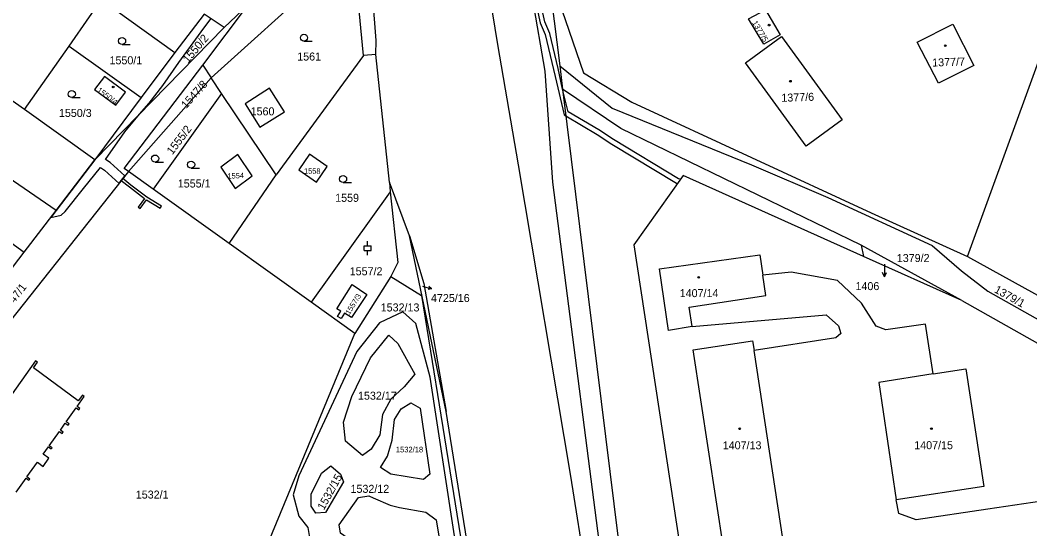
# Model space of a CAD drawing. Extents: x -756746 to -753363, y -1166406 to -1161727.
# Drawn here: x -755243 to -755028.6, y -1164169.5 to -1164061.5 of the extents above; entities that cross this region are included whole.
import ezdxf

# ---------------------------------------------------------------- set-up
doc = ezdxf.new("R2010")
doc.units = 0
for name, color, linetype in [('Hranice parcel', 7, 'Continuous'), ('Parcelní čísla', 7, 'Continuous'), ('Pop  PČ popisy', 7, 'Continuous'), ('Věcná břemena k části', 7, 'Continuous'), ('Značky budov', 7, 'Continuous'), ('Značky kultur', 7, 'Continuous')]:
    doc.layers.add(name, color=color, linetype=linetype)

msp = doc.modelspace()

# ---------------------------------------------------------------- linework, layer by layer
at = {"layer": 'Hranice parcel'}
for p, q in [((-755167.38, -1164065.83), (-755169.71, -1164034.24)), ((-755130.98, -1164050.38), (-755128.41, -1164071.24)), ((-755204.2, -1164071.05), (-755194.48, -1164058.22)), ((-755194.48, -1164058.22), (-755199.63, -1164063.08)), ((-755203.9, -1164060.26), (-755210.12, -1164068.37)), ((-755199.63, -1164063.08), (-755203.9, -1164060.26)), ((-755041.82, -1164111.74), (-755023.25, -1164060.61)), ((-755227.14, -1164091.2), (-755199.63, -1164063.08)), ((-755242.02, -1164080.52), (-755232.54, -1164067.02)), ((-755232.54, -1164067.02), (-755217.28, -1164077.97)), ((-755167.46, -1164068.85), (-755167.38, -1164065.83)), ((-755210.12, -1164068.37), (-755217.28, -1164077.97)), ((-755170.1, -1164069.06), (-755188.61, -1164094.4)), ((-755167.46, -1164068.85), (-755170.1, -1164069.06)), ((-755164.52, -1164095.94), (-755167.46, -1164068.85)), ((-755242.02, -1164080.52), (-755256.19, -1164070.5)), ((-755204.2, -1164071.05), (-755202.44, -1164073.75)), ((-755128.41, -1164071.24), (-755127.8, -1164076.15)), ((-755219.97, -1164093.66), (-755202.44, -1164073.75)), ((-755200.22, -1164077.07), (-755202.44, -1164073.75)), ((-755217.28, -1164077.97), (-755227.14, -1164091.2)), ((-755200.22, -1164077.07), (-755214.74, -1164097.41)), ((-755188.61, -1164094.4), (-755200.22, -1164077.07)), ((-755235.35, -1164101.96), (-755264.07, -1164082.13)), ((-755227.14, -1164091.2), (-755242.02, -1164080.52)), ((-755270.71, -1164090.27), (-755242.08, -1164110.78)), ((-755235.35, -1164101.96), (-755227.14, -1164091.2)), ((-755214.74, -1164097.41), (-755219.97, -1164093.66)), ((-755198.6, -1164108.98), (-755188.61, -1164094.4)), ((-755198.6, -1164108.98), (-755214.74, -1164097.41)), ((-755160.33, -1164107.34), (-755164.52, -1164095.94)), ((-755164.52, -1164095.94), (-755164.38, -1164097.97)), ((-755164.38, -1164097.97), (-755181.2, -1164121.4)), ((-755242.08, -1164110.78), (-755235.35, -1164101.96)), ((-755152.48, -1164144.64), (-755160.33, -1164107.34)), ((-755181.2, -1164121.4), (-755198.6, -1164108.98)), ((-755064.41, -1164109.33), (-755063.92, -1164111.7)), ((-755043.06, -1164121.06), (-755064.41, -1164109.33)), ((-755245.71, -1164115.54), (-755242.08, -1164110.78)), ((-755043.06, -1164121.06), (-755063.92, -1164111.7)), ((-755164.23, -1164115.93), (-755171.9, -1164128.04)), ((-755171.9, -1164128.04), (-755181.2, -1164121.4)), ((-755193.83, -1164181.06), (-755171.9, -1164128.04)), ((-755080.98, -1164172.1), (-755087.13, -1164131.69))]:
    msp.add_line(p, q, dxfattribs=at)
for points in [[(-755090.79, -1164371.32), (-755092.88, -1164371.24), (-755094.24, -1164365.94), (-755098.9, -1164363.21), (-755100.05, -1164351.8), (-755105.42, -1164304.95), (-755109.15, -1164266.99), (-755109.44, -1164263.14), (-755126.07, -1164158.35), (-755137.18, -1164092.24), (-755141.56, -1164066.69), (-755159.55, -1163956.57), (-755166.14, -1163915.73)], [(-755139.44, -1164026.87), (-755131.58, -1164072.38), (-755129.93, -1164095.94), (-755118.1, -1164187.54), (-755115.68, -1164218.33), (-755106.52, -1164275.63), (-755097.47, -1164335.55)], [(-755202.44, -1164073.75), (-755178.96, -1164052.6), (-755174.14, -1164044.14)], [(-755170.1, -1164069.06), (-755172.42, -1164044.66), (-755174.14, -1164044.14)], [(-755130.98, -1164050.38), (-755123.36, -1164072.71), (-755113.12, -1164078.91), (-755062.27, -1164102.42), (-755041.82, -1164111.74)], [(-755232.54, -1164067.02), (-755228.21, -1164060.85), (-755225.71, -1164057.17)], [(-755225.71, -1164057.17), (-755219.87, -1164061.37), (-755210.12, -1164068.37)], [(-755084.69, -1164059.35), (-755081.6, -1164064.62), (-755085.05, -1164066.61), (-755088.3, -1164061.23), (-755084.69, -1164059.35)], [(-755040.5, -1164071.14), (-755048, -1164074.94), (-755052.49, -1164066.21), (-755044.97, -1164062.37), (-755040.5, -1164071.14)], [(-755088.99, -1164070.62), (-755081.3, -1164065.01), (-755068.43, -1164082.7), (-755076.09, -1164088.31), (-755088.99, -1164070.62)], [(-755219.97, -1164093.66), (-755220.85, -1164093.03), (-755204.2, -1164071.05)], [(-755128.41, -1164071.24), (-755117.28, -1164080.24), (-755087.68, -1164092.23), (-755071.5, -1164099.21), (-755049.32, -1164109.35), (-755043.07, -1164114.78), (-755037.54, -1164119.04), (-754992.9, -1164144.18), (-754990.22, -1164146.48)], [(-755227.15, -1164076.22), (-755222.66, -1164079.56), (-755220.6, -1164076.79), (-755225.07, -1164073.46), (-755227.15, -1164076.22)], [(-755192.07, -1164084.26), (-755186.84, -1164080.97), (-755189.99, -1164075.97), (-755195.22, -1164079.26), (-755192.07, -1164084.26)], [(-755064.41, -1164109.33), (-755115.41, -1164084.5), (-755127.8, -1164076.15)], [(-755127.8, -1164076.15), (-755114.19, -1164186.56), (-755093.52, -1164335.07), (-755089.41, -1164358.57), (-755081.54, -1164367.78), (-755072.92, -1164374.12)], [(-755193.67, -1164094.61), (-755196.76, -1164090.08), (-755200.37, -1164092.77), (-755197.29, -1164097.3), (-755193.67, -1164094.61)], [(-755177.76, -1164092.63), (-755181.52, -1164090.01), (-755183.8, -1164093.31), (-755180.06, -1164095.9), (-755177.76, -1164092.63)], [(-755219.97, -1164093.66), (-755252.1, -1164134.15), (-755262.11, -1164147.34), (-755289.21, -1164185.15)], [(-755063.92, -1164111.7), (-755102.17, -1164094.54), (-755112.67, -1164109.25), (-755072.09, -1164374.73)], [(-755164.38, -1164097.97), (-755162.79, -1164112.96), (-755164.23, -1164115.93)], [(-755160.33, -1164107.34), (-755157.24, -1164117.44), (-755152.48, -1164144.64)], [(-755100.3, -1164126.55), (-755105.3, -1164127.46), (-755107.23, -1164114.35), (-755085.89, -1164111.36), (-755085.25, -1164115.66)], [(-755041.82, -1164111.74), (-754990.3, -1164140.17), (-754987.47, -1164142.44)], [(-755164.23, -1164115.93), (-755157.76, -1164120.03), (-755145.72, -1164194.48)], [(-755100.3, -1164126.55), (-755100.92, -1164122.5), (-755084.68, -1164119.97), (-755085.25, -1164115.66)], [(-755049.13, -1164136.66), (-755050.77, -1164126.05), (-755059.14, -1164127.3), (-755061.24, -1164126.49), (-755064.32, -1164121.64), (-755069.45, -1164116.84), (-755079.28, -1164115.05), (-755085.25, -1164115.66)], [(-755174.13, -1164123.78), (-755174.8, -1164124.91), (-755175.55, -1164124.44), (-755174.89, -1164123.32), (-755175.76, -1164122.81), (-755172.48, -1164117.68), (-755169.33, -1164119.75), (-755172.58, -1164124.7), (-755174.13, -1164123.78)], [(-755043.06, -1164121.06), (-754995.44, -1164147.87), (-754990.22, -1164146.48)], [(-755165.13, -1164186.01), (-755163.24, -1164182.55), (-755156.53, -1164186.47), (-755151.43, -1164186.17), (-755149.52, -1164178.92), (-755155.89, -1164137.36), (-755158.98, -1164125.95), (-755161.73, -1164123.49), (-755166.67, -1164125.81), (-755171.49, -1164131.92), (-755183.76, -1164158.26), (-755185, -1164162.32), (-755183.81, -1164166.89), (-755181.88, -1164169.25), (-755181.52, -1164171.37), (-755183.71, -1164174.63), (-755186.36, -1164177.44), (-755202.02, -1164189.09)], [(-755100.3, -1164126.55), (-755071.86, -1164124.11), (-755069.19, -1164126.46), (-755068.7, -1164128.09), (-755069.76, -1164128.96), (-755087.13, -1164131.69)], [(-755162.8, -1164130.2), (-755159.18, -1164136.72), (-755161.4, -1164139.4), (-755164.25, -1164142.04), (-755166, -1164145.3), (-755166.63, -1164149.58), (-755168.47, -1164152.63), (-755170.25, -1164154), (-755173.87, -1164150.95), (-755174.33, -1164146.87), (-755172.52, -1164141.45), (-755168.6, -1164133.25), (-755164.69, -1164128.41), (-755162.8, -1164130.2)], [(-755080.98, -1164172.1), (-755093.57, -1164174.03), (-755100.05, -1164131.54), (-755087.45, -1164129.61), (-755087.13, -1164131.69)], [(-755236.97, -1164152.15), (-755236.38, -1164152.57), (-755236.2, -1164152.31), (-755236.78, -1164151.89), (-755234.63, -1164148.86), (-755234.04, -1164149.28), (-755233.83, -1164149.01), (-755234.43, -1164148.58), (-755233.38, -1164147.11), (-755232.79, -1164147.53), (-755232.59, -1164147.25), (-755233.17, -1164146.82), (-755231.06, -1164143.84), (-755230.47, -1164144.26), (-755230.27, -1164143.97), (-755230.85, -1164143.56), (-755229.36, -1164141.46), (-755229.76, -1164141.17), (-755230.63, -1164142.36), (-755240.16, -1164135.36), (-755239.28, -1164134.18), (-755239.67, -1164133.9), (-755262, -1164165.29)], [(-755049.13, -1164136.66), (-755042.18, -1164135.57), (-755038.39, -1164160.56), (-755056.95, -1164163.38)], [(-755049.13, -1164136.66), (-755060.67, -1164138.47), (-755056.95, -1164163.38)], [(-755159.99, -1164142.8), (-755158.01, -1164143.92), (-755155.96, -1164157.92), (-755157.33, -1164159.06), (-755164.24, -1164157.95), (-755166.49, -1164156.53), (-755164.97, -1164154.14), (-755163.95, -1164150.74), (-755163.45, -1164146.36), (-755162.05, -1164144.03), (-755159.99, -1164142.8)], [(-755116.99, -1164355.75), (-755130.06, -1164284.57), (-755136.11, -1164244.9), (-755145.58, -1164187.84), (-755152.48, -1164144.64)], [(-755243.84, -1164161.78), (-755241.71, -1164158.8), (-755241.13, -1164159.22), (-755240.91, -1164158.97), (-755241.52, -1164158.53), (-755239.3, -1164155.41), (-755238.07, -1164156.28), (-755236.86, -1164154.57), (-755238.08, -1164153.7), (-755236.97, -1164152.15)], [(-754958.55, -1164153.51), (-754975.29, -1164156.04), (-754994.51, -1164158.98), (-755016.46, -1164162.22), (-755037.49, -1164165.34), (-755052.75, -1164167.6), (-755056.44, -1164166.32), (-755056.95, -1164163.38)], [(-755174.95, -1164157.91), (-755174.29, -1164159.59), (-755178.16, -1164166.06), (-755180.16, -1164166.19), (-755181.17, -1164164.72), (-755181.19, -1164162.17), (-755178.96, -1164157.72), (-755177.01, -1164156.15), (-755174.95, -1164157.91)], [(-755155.39, -1164183.5), (-755166.69, -1164176.23), (-755167.65, -1164175.53), (-755174.93, -1164170.45), (-755175.26, -1164168.69), (-755171.15, -1164162.88), (-755168.93, -1164162.57), (-755168.03, -1164162.95), (-755164.43, -1164164.5), (-755162.39, -1164165.02), (-755156.86, -1164166.03), (-755154.61, -1164167.63), (-755152.68, -1164179.61), (-755153.58, -1164183.4), (-755155.39, -1164183.5)]]:
    msp.add_lwpolyline(points, dxfattribs=at)
at = {"layer": 'Pop  PČ popisy'}
for p, q in [((-755059.44, -1164113.36), (-755059.44, -1164116)), ((-755059.44, -1164116), (-755059.88, -1164115.12)), ((-755059.44, -1164116), (-755059, -1164115.12)), ((-755157.56, -1164118.03), (-755155.62, -1164118.55)), ((-755155.62, -1164118.55), (-755156.35, -1164118.7)), ((-755155.62, -1164118.55), (-755156.18, -1164118.05))]:
    msp.add_line(p, q, dxfattribs=at)
at = {"layer": 'Věcná břemena k části'}
for points in [[(-755134.49, -1164053.34), (-755132.54, -1164062.11), (-755131.5, -1164064.6), (-755129.38, -1164073.49), (-755127.47, -1164081.64), (-755127.1, -1164081.86), (-755120.49, -1164085.8), (-755117.32, -1164087.83), (-755103.6, -1164096.13), (-755103.34, -1164096.18), (-755102.71, -1164095.29), (-755103.22, -1164095.19), (-755117, -1164086.85), (-755120.13, -1164084.84), (-755126.59, -1164080.99), (-755127.8, -1164076.15), (-755128.74, -1164071.82), (-755130.52, -1164064.36), (-755131.56, -1164061.85), (-755133.55, -1164052.96)], [(-755203.9, -1164060.26), (-755210.12, -1164068.37), (-755217.28, -1164077.97), (-755227.14, -1164091.2), (-755235.35, -1164101.96), (-755236.48, -1164103.45), (-755234.25, -1164102.95), (-755233.38, -1164102.16), (-755229.53, -1164097.25), (-755225.93, -1164092.84), (-755225.04, -1164093.36), (-755221.97, -1164096.18), (-755221.48, -1164095.56), (-755221.17, -1164095.17), (-755220.72, -1164094.61), (-755223.84, -1164091.74), (-755224.86, -1164091.15), (-755220.71, -1164085.24), (-755217.63, -1164081.48), (-755215.55, -1164079.16), (-755212.68, -1164075.39), (-755209.27, -1164070.49), (-755204.56, -1164063.98), (-755202.45, -1164061.22)]]:
    msp.add_lwpolyline(points, dxfattribs=at)
msp.add_lwpolyline([(-755212.97, -1164101.02), (-755216.07, -1164099.14), (-755219.43, -1164096.54), (-755221.17, -1164095.17), (-755221.48, -1164095.56), (-755219.73, -1164096.94), (-755216.56, -1164099.4), (-755217.91, -1164101.23), (-755217.51, -1164101.53), (-755216.14, -1164099.68), (-755213.23, -1164101.44)], close=True, dxfattribs=at)
at = {"layer": 'Značky budov'}
for centre in [(-755083.94, -1164062.58), (-755046.55, -1164066.95), (-755223.21, -1164075.71), (-755079.41, -1164074.49), (-755098.89, -1164116.14), (-755090.2, -1164148.3), (-755049.48, -1164148.28)]:
    msp.add_circle(centre, 0.175, dxfattribs=at)
at = {"layer": 'Značky kultur'}
for p, q in [((-755221.32, -1164066.7), (-755219.57, -1164066.7)), ((-755182.7, -1164066.01), (-755180.95, -1164066.01)), ((-755231.99, -1164077.97), (-755230.24, -1164077.97)), ((-755214.3, -1164091.67), (-755212.55, -1164091.67)), ((-755206.66, -1164092.96), (-755204.91, -1164092.96)), ((-755174.39, -1164096.01), (-755172.64, -1164096.01)), ((-755169.94, -1164109.45), (-755168.44, -1164109.45)), ((-755169.94, -1164110.45), (-755169.94, -1164109.45)), ((-755169.94, -1164110.45), (-755168.44, -1164110.45)), ((-755169.19, -1164109.45), (-755169.19, -1164108.45)), ((-755169.19, -1164111.45), (-755169.19, -1164110.45)), ((-755168.44, -1164110.45), (-755168.44, -1164109.45))]:
    msp.add_line(p, q, dxfattribs=at)
for centre in [(-755221.32, -1164065.95), (-755182.7, -1164065.26), (-755231.99, -1164077.22), (-755214.3, -1164090.92), (-755206.66, -1164092.21), (-755174.39, -1164095.26)]:
    msp.add_circle(centre, 0.75, dxfattribs=at)

# ---------------------------------------------------------------- texts
at = {"layer": 'Parcelní čísla'}
for s, height, rotation, p in [('1377/5', 1.2, 301, (-755087.6, -1164062.08)), ('1550/2', 1.7, 50, (-755207.3, -1164070.76)), ('1377/7', 1.7, 2, (-755049.29, -1164071.39)), ('1550/4', 1.2, 323, (-755226.75, -1164076.65)), ('1547/8', 1.7, 48, (-755207.72, -1164080.43)), ('1377/6', 1.7, 2, (-755081.32, -1164078.88)), ('1555/2', 1.7, 53, (-755210.63, -1164090.23)), ('1554', 1.139, 2, (-755198.92, -1164095.19)), ('1547/1', 1.7, 52, (-755245.77, -1164123.74)), ('1379/1', 1.7, 331, (-755036.3, -1164119.24)), ('1557/3', 1.139, 58, (-755173.04, -1164124.17)), ('1532/15', 1.7, 61, (-755178.48, -1164165.7))]:
    msp.add_text(s, height=height, rotation=rotation, dxfattribs=at).set_placement(p)
for s, height, p in [('1550/1', 1.7, (-755223.99, -1164070.9)), ('1561', 1.7, (-755184.14, -1164070.1)), ('1550/3', 1.7, (-755234.73, -1164082.08)), ('1560', 1.7, (-755194.03, -1164081.74)), ('1558', 1.139, (-755182.69, -1164094.14)), ('1555/1', 1.7, (-755209.49, -1164097.06)), ('1559', 1.7, (-755176.08, -1164100.1)), ('1379/2', 1.7, (-755056.84, -1164112.89)), ('1557/2', 1.7, (-755172.99, -1164115.7)), ('1407/14', 1.7, (-755102.93, -1164120.34)), ('1406', 1.7, (-755065.61, -1164118.85)), ('4725/16', 1.7, (-755155.74, -1164121.38)), ('1532/13', 1.7, (-755166.41, -1164123.38)), ('1532/17', 1.7, (-755171.23, -1164142.12)), ('1407/13', 1.7, (-755093.79, -1164152.66)), ('1407/15', 1.7, (-755053.13, -1164152.63)), ('1532/18', 1.2, (-755163.2, -1164153.31)), ('1532/1', 1.7, (-755218.41, -1164163.12)), ('1532/12', 1.7, (-755172.82, -1164161.9))]:
    msp.add_text(s, height=height, dxfattribs=at).set_placement(p)

doc.saveas('drawing.dxf')
